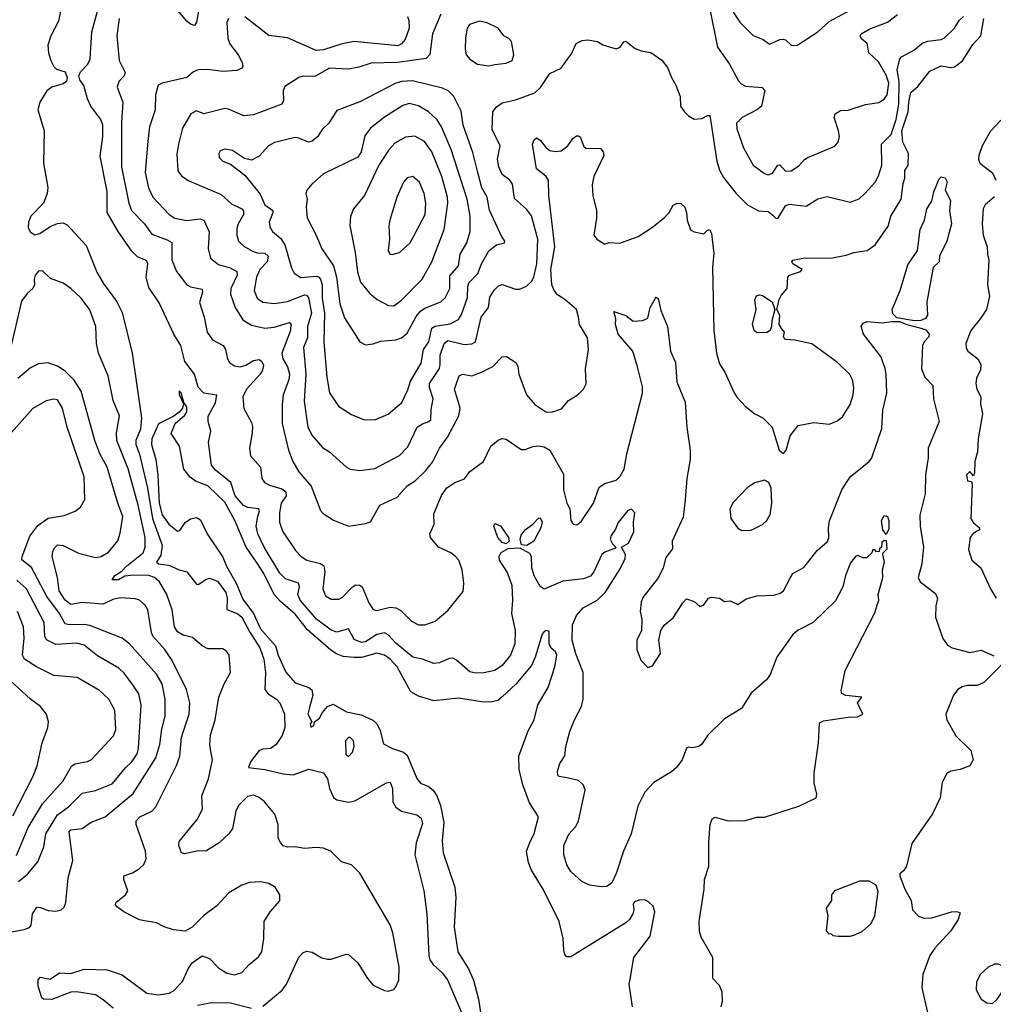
# Model space of a CAD drawing. Extents: x 1995161 to 2088924, y 769148 to 906007.
# Tile 259 of 335: x 2024695 to 2029819, y 878519 to 883700. Entities that reach past the tile are written whole.
import ezdxf

# ---------------------------------------------------------------- set-up
doc = ezdxf.new("R2010")
doc.units = 0

msp = doc.modelspace()

# ---------------------------------------------------------------- linework, layer by layer
at = {"layer": '0CON20XD'}
for points in [[(2028386.7, 878505), (2028393.3, 878535), (2028393, 878583), (2028378.3, 878618.3), (2028342.5, 878655), (2028343.3, 878765), (2028281.7, 878871.7), (2028272.7, 878902.7), (2028270.6, 878955), (2028297.7, 879125), (2028300, 879175), (2028322.5, 879245), (2028321.4, 879371.4), (2028329.2, 879465), (2028340, 879495), (2028355, 879504.3), (2028424.5, 879484.5), (2028515, 879485.5), (2028575, 879502.7), (2028615.7, 879504.3), (2028795, 879562), (2028886.7, 879605), (2028891.2, 879625), (2028876.1, 879683.9), (2028875.7, 879735), (2028900, 879895), (2028905, 880000), (2028925, 880010.8), (2029055, 880030), (2029105, 880031.2), (2029132.5, 880045), (2029104, 880105), (2029127.5, 880135), (2029042.8, 880142.8), (2029022, 880155), (2029018.3, 880168.3), (2029040, 880275), (2029194.3, 880575.7), (2029216, 880645), (2029213.8, 880675), (2029237.5, 880765), (2029236.2, 880805), (2029246.2, 880845), (2029237.5, 880885), (2029240, 880895), (2029260, 880915), (2029257, 880957), (2029245, 880960), (2029231.7, 880948.3), (2029230, 880925), (2029220, 880915), (2029218.3, 880901.7), (2029205, 880900), (2029195, 880910), (2029185, 880910), (2029180, 880895), (2029151.7, 880868.3), (2029135, 880867.5), (2029105, 880880), (2029095, 880877.5), (2029068.3, 880841.7), (2029041.2, 880775), (2029027.5, 880715), (2028987.8, 880642.2), (2028871.7, 880528.3), (2028793, 880487), (2028764.2, 880465), (2028680, 880345), (2028644.2, 880255), (2028625, 880226.2), (2028545, 880156.7), (2028493.3, 880075), (2028405, 880021.2), (2028316, 879935), (2028285, 879887.5), (2028270, 879875), (2028235, 879867.5), (2028215, 879872.5), (2028205, 879866.7), (2028181.8, 879805), (2028151.5, 879765), (2028125, 879741.8), (2028033.4, 879686.6), (2027985.6, 879635), (2027949.1, 879560.9), (2027913.4, 879416.6), (2027872.2, 879325), (2027835, 879206.7), (2027812.3, 879157.7), (2027785, 879138.8), (2027755, 879136.2), (2027695, 879146.2), (2027655, 879163.8), (2027595, 879216.7), (2027575, 879252.5), (2027559.2, 879305), (2027558.6, 879355), (2027585.6, 879414.4), (2027622, 879455), (2027635.5, 879484.5), (2027671.2, 879645), (2027662.3, 879672.3), (2027635.8, 879695.8), (2027575, 879711.2), (2027535, 879717.5), (2027527.5, 879725), (2027526.2, 879745), (2027538, 879785), (2027564.1, 879825.9), (2027569.2, 879875), (2027591.4, 879955), (2027614.4, 880015.6), (2027651.9, 880085), (2027661.5, 880125), (2027660, 880265), (2027622.1, 880362.1), (2027602.2, 880435), (2027605.3, 880515), (2027625.3, 880564.7), (2027661.2, 880605), (2027735, 880645.3), (2027776, 880685), (2027855, 880810.8), (2027881.4, 880865), (2027882.9, 880885), (2027862.5, 880925), (2027899.2, 880945), (2027927.5, 881005), (2027926.2, 881055), (2027933.3, 881105), (2027915, 881123.3), (2027895, 881116.2), (2027845, 881053.3), (2027830.9, 881019.1), (2027808.6, 880985), (2027803.6, 880966.4), (2027815, 880942), (2027833.3, 880925), (2027830.7, 880919.3), (2027775, 880897.7), (2027758.5, 880885), (2027716.3, 880793.7), (2027699.3, 880770.7), (2027662.7, 880757.3), (2027554.3, 880745.7), (2027455, 880702.9), (2027435, 880717.5), (2027402.7, 880772.7), (2027391, 880815), (2027389.4, 880875), (2027380.3, 880890.3), (2027328.8, 880918.8), (2027265, 880916), (2027226.7, 880895), (2027217.3, 880875), (2027218.5, 880855), (2027260.1, 880790.1), (2027285, 880723.8), (2027289, 880645), (2027283.9, 880575), (2027302.7, 880485), (2027300.6, 880415), (2027279.1, 880355), (2027235, 880301.9), (2027195, 880275.6), (2027137.2, 880262.8), (2027095, 880261.5), (2027065, 880268.9), (2026995, 880329.4), (2026975, 880340), (2026955, 880337.8), (2026905, 880315.7), (2026875, 880312.5), (2026815, 880334.4), (2026765, 880344.6), (2026675, 880419.7), (2026635, 880463.2), (2026615, 880473.4), (2026575, 880464.3), (2026515, 880426.8), (2026495, 880422.3), (2026455, 880438.2), (2026425, 880493.6), (2026365, 880477.1), (2026335, 880487.2), (2026256.8, 880545), (2026171.3, 880645), (2026160, 880675), (2026168.2, 880715), (2026162.5, 880735), (2026095, 880757.7), (2026065, 880787.5), (2025982.1, 880925), (2025948.4, 880995), (2025939.3, 881035), (2025948.1, 881085), (2025957.3, 881115), (2025953.1, 881125), (2025893.4, 881133.4), (2025872.6, 881142.6), (2025829.8, 881195), (2025807.3, 881265), (2025725, 881328.8), (2025704.6, 881355), (2025688.2, 881475), (2025702.1, 881535), (2025688, 881585), (2025686.6, 881613.4), (2025725, 881682.9), (2025733.2, 881723.2), (2025665.3, 881735.3), (2025635, 881765.8), (2025614.6, 881835), (2025565, 881901.9), (2025542.6, 881985), (2025506.5, 882045), (2025429.4, 882209.4), (2025375, 882290.6), (2025360.7, 882345), (2025369.7, 882415), (2025365, 882428.6), (2025353.3, 882436.7), (2025315, 882451.1), (2025285, 882481.6), (2025213.8, 882585), (2025155.2, 882685), (2025155.2, 882795.2), (2025118.3, 882981.7), (2025132.3, 883085), (2025133.2, 883145), (2025122.5, 883175), (2025069.6, 883245), (2025052.5, 883282.5), (2025033.4, 883353.4), (2025012.6, 883382.6), (2025007.2, 883405), (2025014.7, 883425.3), (2025053.6, 883466.4), (2025065.6, 883494.4), (2025074.2, 883635.8), (2025113.8, 883776.2)], [(2025636.2, 883745), (2025625, 883686.7), (2025615, 883668.8), (2025595, 883675.6), (2025575, 883692.1), (2025518, 883758)], [(2028325, 883764), (2028368.5, 883555), (2028430, 883465), (2028477.9, 883377.9), (2028491.7, 883361.7), (2028515, 883349.4), (2028603, 883343), (2028616.7, 883326.7), (2028599.4, 883245), (2028574.6, 883225), (2028497.8, 883185), (2028468.2, 883155), (2028468.8, 883125), (2028504.1, 883025.9), (2028555.7, 882935), (2028615, 882889.5), (2028635, 882882.9), (2028657.5, 882892.5), (2028685, 882934), (2028695, 882936), (2028725, 882902.2), (2028755, 882904.4), (2028795, 882930.8), (2028825, 882964), (2028843.8, 882975), (2028985.4, 883034.6), (2029003, 883055), (2029009.6, 883085), (2029005.2, 883115), (2028980.9, 883185), (2028986.2, 883205), (2029015, 883221.2), (2029055, 883224), (2029146.5, 883253.5), (2029216.9, 883263.1), (2029245, 883281.8), (2029261.3, 883305), (2029269, 883365), (2029255, 883407.5), (2029215, 883477.7), (2029164.3, 883525), (2029155.4, 883575), (2029125, 883598.6), (2029118.1, 883615), (2029124.4, 883625), (2029165, 883650), (2029262.8, 883687.2), (2029315, 883726.9)], [(2028433.9, 883763.9), (2028485, 883686.9), (2028555, 883616.9), (2028607.5, 883595), (2028640.7, 883570.7), (2028695, 883595.6), (2028712.5, 883597.5), (2028725, 883592.9), (2028755, 883564.7), (2028785, 883564)], [(2028785, 883564), (2028895, 883635.5), (2028955, 883690.8), (2029111.4, 883775)], [(2024911, 883745), (2024899, 883691), (2024858.6, 883615), (2024844.3, 883565), (2024847.1, 883525), (2024860, 883485), (2024875, 883453.3), (2024889.7, 883439.7), (2024935.5, 883425), (2024945.6, 883395.6), (2024941.8, 883375), (2024925, 883361.5), (2024865, 883345.3), (2024838.9, 883325), (2024802.2, 883265), (2024790.9, 883225), (2024824.7, 883115), (2024820.9, 882945), (2024842.8, 882817.2), (2024840.8, 882785), (2024820, 882735), (2024754.5, 882665), (2024742.5, 882635), (2024740, 882605), (2024752.3, 882582.3), (2024775, 882567.8), (2024801.2, 882575), (2024855, 882611.9), (2024895, 882627.8), (2024925, 882630), (2024945, 882619.4), (2025045, 882510.8), (2025101.7, 882371.7), (2025138.1, 882308.1), (2025171.8, 882265), (2025206.3, 882215), (2025235, 882158.2), (2025286.8, 881945), (2025336.3, 881605), (2025331, 881545), (2025306.8, 881485), (2025307.1, 881465), (2025325, 881414.2), (2025368, 881235), (2025394.3, 881074.3), (2025445.5, 880935), (2025437.5, 880882.5), (2025414.5, 880845), (2025426.5, 880836.5), (2025479.8, 880829.8), (2025534.7, 880804.7), (2025575, 880793.5), (2025625, 880729.2), (2025635, 880727.5), (2025675.4, 880754.6), (2025695, 880760.5), (2025736.7, 880745), (2025780.7, 880685), (2025786.9, 880655), (2025785.3, 880595.3), (2025842.6, 880572.6), (2025865.1, 880555.1), (2025906.3, 880476.3), (2025959.5, 880395), (2025980.2, 880335), (2025989.8, 880265), (2025985.3, 880175.3), (2026003.2, 880153.2), (2026046.9, 880125), (2026063.6, 880105), (2026089.1, 880045), (2026090.6, 879975), (2026077.3, 879932.7), (2026045, 879885.5), (2026015.2, 879864.8), (2025975, 879861.8), (2025955, 879853.5), (2025909.2, 879795), (2025900, 879765), (2025984.8, 879754.8), (2026081.3, 879731.3), (2026135, 879725.4), (2026216.8, 879756.8), (2026295, 879736.2), (2026315.7, 879705.7), (2026325.7, 879655), (2026346.6, 879606.6), (2026364.6, 879594.6), (2026425, 879582.7), (2026459.8, 879590.2), (2026625, 879683.3), (2026645, 879687.5), (2026657.5, 879655), (2026659.4, 879585), (2026675.4, 879555.4), (2026704.5, 879534.5), (2026785, 879515.7), (2026807.9, 879497.9), (2026815, 879470), (2026781.3, 879368.7), (2026775.6, 879305), (2026822.5, 879115), (2026838.8, 878995), (2026849.2, 878775), (2026853.6, 878753.6), (2026869.9, 878729.9), (2026918.2, 878685), (2026947.1, 878647.1), (2027019.6, 878475)], [(2025218.9, 883705), (2025206.7, 883615), (2025219.4, 883485), (2025250.9, 883420.9), (2025245.5, 883405), (2025216.4, 883375), (2025207.5, 883345), (2025237.9, 883265), (2025230.5, 883159.5), (2025231.6, 882925), (2025270, 882735), (2025283.8, 882695), (2025352.9, 882625), (2025391.2, 882571.2), (2025471.9, 882541.9), (2025496.5, 882526.5), (2025495.9, 882435.9), (2025521.2, 882375), (2025575.6, 882305), (2025595, 882294.6), (2025655, 882281.2), (2025656.6, 882266.6), (2025641.7, 882211.7), (2025665.5, 882135), (2025681.8, 882055), (2025710.8, 882015), (2025765.6, 881985), (2025777.8, 881965), (2025789.4, 881915), (2025800, 881895), (2025825, 881877.9), (2025855, 881872.7), (2025885, 881881.5), (2025925, 881905.6), (2025955, 881911.4), (2025970.2, 881900.2), (2025978.7, 881881.3), (2025973.1, 881855), (2025960.5, 881835), (2025888.9, 881755), (2025869.2, 881715), (2025874.6, 881654.6), (2025915, 881580), (2025919.8, 881559.8), (2025919.6, 881525), (2025904.5, 881445), (2025910.6, 881405), (2025962.5, 881345), (2025970.5, 881285), (2025984.4, 881265), (2026010.1, 881250.1), (2026075, 881231.6), (2026095.4, 881215), (2026097.7, 881195), (2026071.9, 881155), (2026062.1, 881105), (2026063.4, 881055), (2026078, 881008), (2026146.3, 880906.3), (2026176.9, 880875), (2026206.4, 880856.4), (2026277.6, 880837.6), (2026295.3, 880825.3), (2026301.1, 880795), (2026291.2, 880705), (2026305, 880668.6), (2026335, 880650.5), (2026375, 880651.1), (2026395, 880661.9), (2026445, 880713.3), (2026465, 880725.5), (2026484.5, 880724.5), (2026497.1, 880715), (2026532, 880632), (2026556.4, 880596.4), (2026575, 880590.5), (2026645, 880608.5), (2026675, 880605.5), (2026700.8, 880590.8), (2026756.9, 880535), (2026795, 880515.6), (2026827.5, 880515), (2026881.2, 880535), (2026948.9, 880591.1), (2027028.8, 880691.2), (2027032, 880735), (2027024.3, 880805), (2027005.7, 880855), (2026989.2, 880875), (2026964.2, 880895), (2026900, 880925), (2026856.7, 880975), (2026853.3, 880995), (2026875.8, 881045), (2026875, 881100), (2026914.8, 881195.2), (2026944.1, 881235.9), (2026985, 881264), (2027035.9, 881284.1), (2027065, 881322.9), (2027135.6, 881374.4), (2027174.7, 881455.3), (2027212.7, 881487.3), (2027235, 881496.2), (2027255, 881492.9), (2027335, 881437.5), (2027355, 881437.5), (2027395, 881453.5), (2027425, 881456.5), (2027455, 881451.4), (2027485, 881434.3), (2027557.9, 881307.9), (2027556.7, 881225), (2027574.3, 881155), (2027590, 881125), (2027596.2, 881065), (2027607.5, 881045), (2027627.7, 881042.3), (2027650.5, 881059.5), (2027714.4, 881155.6), (2027745, 881239.2), (2027775, 881259.4), (2027835, 881275.8), (2027855, 881297.5), (2027876.2, 881335), (2027890.6, 881415), (2027973.6, 881735), (2027972.6, 881767.4), (2027946.2, 881873.8), (2027921.8, 881955), (2027845.6, 882045), (2027831.2, 882095), (2027832.5, 882125), (2027822.5, 882165), (2027885, 882143.8), (2027923, 882113), (2027975, 882116.2), (2028000.7, 882129.3), (2028014.2, 882185), (2028041.2, 882235), (2028045, 882238.8), (2028055, 882232.5), (2028069.1, 882169.1), (2028104.4, 882085), (2028120.8, 881955), (2028147.3, 881895), (2028153.9, 881793.9), (2028197.1, 881687.1), (2028205.5, 881555.5), (2028223.8, 881435), (2028224, 881385), (2028205.8, 881285), (2028197.5, 881172.5), (2028187.6, 881082.4), (2028128.6, 880955), (2028130, 880915), (2028095, 880870), (2028081.4, 880815), (2028058, 880765), (2027975, 880658.8), (2027966, 880635), (2027961.2, 880585), (2027970, 880545), (2027967.5, 880485), (2027942.5, 880435), (2027942.5, 880385), (2027965, 880330), (2028001.7, 880291.7), (2028025, 880300), (2028067.5, 880365), (2028058.8, 880435), (2028070, 880485), (2028087, 880513), (2028135, 880552.5), (2028185, 880631.2), (2028205, 880652.5), (2028245, 880637.5), (2028275, 880612.5), (2028295, 880620), (2028320, 880655), (2028335, 880661.2), (2028377.5, 880655), (2028405, 880637.5), (2028435, 880641.2), (2028475, 880623.3), (2028518.3, 880651.7), (2028575, 880668.6), (2028665, 880671.9), (2028697.9, 880682.1), (2028715.8, 880694.2), (2028751.2, 880765), (2028765, 880786.2), (2028822.7, 880817.3), (2028892.6, 880907.4), (2028946.2, 880953.8), (2028953.6, 880975), (2028951.1, 881025), (2028957.6, 881062.4), (2029022, 881225), (2029065.6, 881294.4), (2029165, 881375.7), (2029180, 881395), (2029232.3, 881547.7), (2029237.7, 881645), (2029259.5, 881735), (2029255.2, 881835), (2029250.7, 881865), (2029226.6, 881926.6), (2029136, 882045), (2029123.9, 882086.1), (2029135, 882103.3), (2029155, 882111.2), (2029235, 882104.3), (2029285, 882111.9)], [(2025794.6, 883705.4), (2025785.6, 883685), (2025790.6, 883605), (2025799.4, 883575), (2025844.4, 883515), (2025865.6, 883475), (2025870, 883455), (2025865.8, 883445), (2025837.3, 883432.7), (2025765, 883426.7), (2025685, 883437.1), (2025634.5, 883435.5), (2025610, 883425), (2025575.8, 883395), (2025444.4, 883365.6), (2025424.2, 883355.8), (2025410, 883305), (2025408.5, 883225), (2025379.1, 883135), (2025369.6, 883059.6), (2025356.2, 882895), (2025373.2, 882815), (2025395.4, 882765), (2025481.9, 882675), (2025512, 882655), (2025575, 882642.5), (2025645, 882652.2), (2025664.5, 882644.5), (2025692.9, 882582.9), (2025687.8, 882495), (2025699.4, 882445), (2025741.3, 882411.3), (2025803.1, 882393.1), (2025838.1, 882375), (2025840.7, 882355), (2025807.3, 882285), (2025804.6, 882255), (2025828.9, 882185), (2025869.9, 882119.9), (2025915, 882092.3), (2025985, 882077.1), (2026035, 882081.1), (2026115, 882106.7), (2026121.7, 882101.7), (2026121.1, 882065), (2026075.3, 881945.3), (2026079.7, 881915), (2026105, 881872.2), (2026115.2, 881835), (2026111.6, 881805), (2026082, 881725), (2026076.6, 881675), (2026077.3, 881575), (2026110.8, 881435), (2026132.9, 881375), (2026165, 881321.4), (2026229.2, 881245), (2026277.9, 881117.9), (2026291.7, 881101.7), (2026346.3, 881066.3), (2026425, 881034.2), (2026515, 881047.8), (2026542.2, 881057.8), (2026590.8, 881145), (2026682.6, 881187.4), (2026735, 881246.9), (2026776.7, 881273.3), (2026832.6, 881327.4), (2026868.1, 881371.9), (2026905, 881444.3), (2026947.1, 881502.9), (2027007.2, 881615), (2027013.4, 881655), (2026983.8, 881755), (2027008.5, 881825), (2027025, 881833.8), (2027075, 881826.2), (2027126, 881845), (2027185.4, 881874.6), (2027235, 881926), (2027257.3, 881927.3), (2027305.8, 881895), (2027316.4, 881876.4), (2027322, 881835), (2027362.5, 881725), (2027406, 881675), (2027465, 881636.9), (2027495, 881634.5), (2027547.4, 881652.6), (2027583.3, 881695), (2027635, 881727.5), (2027662.5, 881755), (2027676.4, 881783.6), (2027672.3, 881862.3), (2027688.6, 881965), (2027683.1, 882025), (2027641.5, 882095), (2027636.1, 882135), (2027625.4, 882175), (2027565, 882226.7), (2027525, 882251.8), (2027507.5, 882275), (2027496.1, 882305), (2027490.8, 882385), (2027512.3, 882505), (2027479.6, 882775), (2027478.2, 882855), (2027465, 882875.6), (2027415.6, 882915), (2027394.7, 883045), (2027403, 883067), (2027415, 883077.5), (2027435, 883065.6), (2027466.7, 883025), (2027485, 883011.8), (2027513.7, 883006.3), (2027545, 883008.8), (2027580, 883035), (2027606.2, 883075), (2027625, 883088.8), (2027635, 883088.8), (2027645, 883083.3), (2027665, 883032.5), (2027673.9, 883023.9), (2027752.3, 883022.3), (2027765.8, 883005), (2027769.5, 882985), (2027717.3, 882875), (2027708.7, 882831.3), (2027711.9, 882775), (2027730.6, 882695), (2027731.4, 882655), (2027716.9, 882565), (2027732.5, 882545), (2027775, 882518.8), (2027795, 882526.7), (2027853.9, 882523.9), (2027950.9, 882559.1), (2028025, 882607.5), (2028090.2, 882659.8), (2028113.5, 882685), (2028135, 882724.3), (2028155, 882734.5), (2028175, 882732.5), (2028195, 882712.5), (2028204.6, 882685), (2028207.5, 882645), (2028225, 882593.3), (2028245, 882583.3), (2028295, 882573.3), (2028315, 882592.5), (2028326.2, 882595), (2028336.9, 882575), (2028348.7, 882471.3), (2028341.9, 882395), (2028348.8, 882065), (2028362.5, 881945), (2028378.7, 881888.7), (2028407.1, 881845), (2028455.4, 881735.4), (2028471.4, 881711.4), (2028514.2, 881665), (2028565, 881625.6), (2028606.2, 881605), (2028655, 881556.2), (2028692.5, 881435), (2028715, 881417.5), (2028728.8, 881435), (2028750.9, 881509.1), (2028792.5, 881565), (2028875, 881580.8), (2028955, 881572.2), (2028995, 881587.5), (2029025, 881610), (2029065.8, 881675), (2029082.5, 881725), (2029085.8, 881764.2), (2029078.6, 881805), (2029063.5, 881833.5), (2028998.6, 881895), (2028863.6, 881993.6), (2028775, 882013.3), (2028725, 882017.5), (2028715, 882030), (2028720, 882055), (2028705, 882075.5)], [(2026910.9, 883729.1), (2026867.2, 883625), (2026853.6, 883516.4), (2026835, 883496.2), (2026683.9, 883473.9), (2026545, 883471.1), (2026479.8, 883450.2), (2026425, 883439.2), (2026325, 883443.8), (2026248.5, 883401.5), (2026187.5, 883402.5), (2026163.8, 883396.2), (2026091.3, 883348.7), (2026082.2, 883325), (2026084.4, 883275), (2026075.3, 883254.7), (2025925, 883199.4), (2025875, 883194.4), (2025795, 883229.1), (2025775, 883232.2), (2025665, 883204.2), (2025625, 883219.2), (2025595.4, 883204.6), (2025551.7, 883128.3), (2025530.4, 883045), (2025522.2, 882992.2), (2025527.5, 882905), (2025547.4, 882877.4), (2025582.7, 882852.7), (2025755, 882780), (2025810.4, 882730.4), (2025864.3, 882705), (2025873.8, 882693.8), (2025873.8, 882675), (2025845.3, 882624.7), (2025838.9, 882601.1), (2025837.7, 882565), (2025847.3, 882535), (2025875, 882508.8), (2025921.3, 882481.3), (2025945, 882472.4), (2025985, 882470.3), (2026003.8, 882455), (2025998.2, 882425), (2025960, 882385), (2025941.1, 882345), (2025929.1, 882275), (2025945.5, 882235), (2025975, 882213.9), (2026036.2, 882206.2), (2026105, 882216), (2026195, 882252.2), (2026205, 882250.4), (2026215, 882235.8), (2026231.6, 882155), (2026209.4, 882085), (2026210.5, 882025), (2026188.6, 881975), (2026200.5, 881835), (2026193, 881693), (2026210.9, 881555), (2026235, 881512.2), (2026288.4, 881448.4), (2026325.9, 881425.9), (2026415, 881344.3), (2026435, 881334.4), (2026485, 881328.1), (2026565, 881338.8), (2026695, 881405.6), (2026737.7, 881452.3), (2026787.3, 881555), (2026815, 881572.9), (2026849.4, 881585), (2026858.5, 881595), (2026860.8, 881649.2), (2026871.5, 881705), (2026851.9, 881765), (2026851.9, 881785), (2026903.8, 881865), (2026909, 881885), (2026908, 881935), (2026928.7, 881995), (2026949.3, 882010.7), (2027035, 881991.1), (2027075, 881994.6), (2027094.6, 882005.4), (2027124.8, 882135.2), (2027161.8, 882185), (2027169.8, 882240.2), (2027193.1, 882276.9), (2027215, 882300), (2027235, 882306.7), (2027305, 882281.1), (2027325, 882281.4), (2027362, 882298), (2027388.8, 882321.2), (2027400.4, 882345), (2027416.8, 882415), (2027422.9, 882545), (2027388, 882668), (2027361.8, 882701.8), (2027298.7, 882758.7), (2027288.2, 882835), (2027274.4, 882855), (2027234.8, 882884.8), (2027216.8, 882925), (2027210.4, 882965), (2027224.5, 883035), (2027181.9, 883121.9), (2027184.7, 883215.3), (2027205, 883241.9), (2027235, 883261.4), (2027305, 883277.1), (2027405.8, 883315), (2027436.9, 883343.1), (2027485, 883415.8), (2027545, 883444), (2027578.7, 883491.3), (2027599.3, 883520.7), (2027624, 883575), (2027655, 883590.6), (2027685, 883594.4), (2027735.5, 883585.5), (2027765, 883566.7), (2027835, 883545.8), (2027855.6, 883554.4), (2027875, 883582.5), (2027885, 883586.7), (2027935, 883547.5), (2027965.5, 883535.5), (2028016.9, 883526.9), (2028075, 883487.5), (2028105, 883448.8), (2028125.6, 883395), (2028148.9, 883355), (2028171.4, 883295), (2028172.5, 883245), (2028194.2, 883215), (2028215, 883193.8), (2028245, 883176.7), (2028285, 883180), (2028315, 883196.2), (2028327.5, 883195), (2028363.9, 882955), (2028378.2, 882908.2), (2028398.5, 882868.5), (2028465.3, 882785.3), (2028525.3, 882725.3), (2028583.7, 882693.7), (2028635, 882690), (2028660.1, 882670.1), (2028675, 882654.4), (2028685, 882653.3), (2028725, 882720), (2028745, 882729.6), (2028835, 882718.6), (2028895, 882757.5), (2028945, 882769.2), (2029065, 882739.4), (2029112.8, 882757.2), (2029142.9, 882785), (2029196.7, 882845), (2029215, 882878), (2029232.1, 882935), (2029231.2, 883045), (2029281.4, 883095), (2029307.2, 883175), (2029322.4, 883255), (2029324.4, 883375), (2029313.8, 883435), (2029326.5, 883493.5), (2029336, 883504), (2029405, 883541.1), (2029445, 883576.5), (2029475, 883586.5), (2029544.1, 883595.9), (2029563.1, 883605), (2029615.6, 883655), (2029640, 883695), (2029663, 883717)], [(2026735.7, 883715.7), (2026744, 883695), (2026744.3, 883655), (2026724.4, 883595), (2026705, 883572.2), (2026685, 883562.7), (2026455.2, 883585.2), (2026393.2, 883573.2), (2026295, 883540.6), (2026255, 883538.2), (2026105, 883604.4), (2026007, 883617), (2025880, 883715)], [(2028705, 882075.5), (2028692.1, 882095), (2028695.5, 882145), (2028680, 882175), (2028692.6, 882227.4), (2028702.1, 882247.9), (2028733.8, 882285), (2028738, 882345), (2028746.2, 882355), (2028803.8, 882375), (2028813.8, 882385), (2028763.8, 882415), (2028758.8, 882425), (2028763.3, 882435), (2028825, 882446.9), (2028964.5, 882445.5), (2029045, 882460.5), (2029085, 882474.5), (2029155, 882484.3), (2029197.5, 882515), (2029266.1, 882613.9), (2029280, 882665), (2029334.6, 882755.4), (2029345, 882837.5), (2029354.2, 882865), (2029353.6, 882906.4), (2029371.2, 882935), (2029373.6, 882995), (2029343.8, 883055), (2029338.5, 883115), (2029370.8, 883215), (2029374.8, 883265.2), (2029385, 883316.2), (2029421.7, 883348.3), (2029485, 883428.1), (2029545, 883456.9), (2029595, 883448.8), (2029615, 883452.3), (2029657, 883483), (2029711.8, 883568.2), (2029753.5, 883615), (2029769.3, 883705)], [(2027165, 883457.5), (2027195, 883464.4), (2027255, 883470.4), (2027287.8, 883485), (2027295.6, 883515), (2027284.2, 883584.2), (2027270.3, 883600.3), (2027244, 883615), (2027213.8, 883655), (2027155, 883683.1), (2027115, 883691.9), (2027063.3, 883675), (2027050.8, 883655), (2027041.4, 883605), (2027040, 883545), (2027045.8, 883515), (2027065, 883492), (2027105, 883466), (2027165, 883457.5)], [(2026565, 881594.4), (2026635, 881623.1), (2026707.1, 881685), (2026738.6, 881751.4), (2026752.7, 881797.3), (2026808.2, 881891.8), (2026821, 881965), (2026848.1, 882005), (2026864.4, 882075.6), (2026882.2, 882087.8), (2026961.3, 882098.7), (2027005, 882121.5), (2027021, 882149), (2027052.8, 882237.2), (2027053.5, 882296.5), (2027059.3, 882315), (2027105.6, 882364.4), (2027125, 882415.7), (2027165, 882483.3), (2027205, 882514.4), (2027246.2, 882525), (2027248.8, 882535), (2027230.3, 882560.3), (2027167.1, 882697.1), (2027155.3, 882765), (2027127.5, 882815), (2027106.8, 882895), (2027080.8, 883000.8), (2027028.8, 883145), (2027018.1, 883218.1), (2026979.4, 883295), (2026949.4, 883325), (2026920.1, 883340.1), (2026762.1, 883377.9), (2026705.6, 883374.4), (2026674.3, 883365), (2026485, 883268.2), (2026365, 883222.5), (2026322.5, 883155), (2026288, 883122), (2026264.3, 883085), (2026235, 883060), (2026215, 883055.7), (2026165, 883076.9), (2026145, 883079.4), (2026036.1, 883053.9), (2026005, 883035.6), (2025955, 882981.4), (2025915, 882960), (2025878.8, 882968.8), (2025815, 883010.8), (2025775, 883019.2), (2025751.2, 883008.8), (2025743.8, 882995), (2025746, 882975), (2025763.8, 882955), (2025805, 882940), (2025880.7, 882880.7), (2025961.5, 882781.5), (2025985.7, 882725.7), (2026026.9, 882695), (2026028.2, 882685), (2026008, 882635), (2026013.2, 882605), (2026025, 882585.6), (2026068.8, 882548.8), (2026090.3, 882515), (2026125, 882393.3), (2026140, 882365), (2026175, 882343.1), (2026255, 882349.5), (2026267.2, 882347.2), (2026278.9, 882335), (2026287.2, 882305), (2026287.4, 882235), (2026299.4, 882155), (2026295.9, 882005), (2026311.1, 881818.9), (2026326.4, 881736.4), (2026375, 881663.8), (2026442.1, 881622.1), (2026505, 881596), (2026565, 881594.4)], [(2026515, 881988), (2026555, 881994.2), (2026595, 882008.6), (2026675, 882015.6), (2026705, 882025.7), (2026735, 882050), (2026782.4, 882137.6), (2026805, 882165.4), (2026828.3, 882181.7), (2026912.5, 882215), (2026935, 882236.7), (2026959.4, 882285), (2026959, 882351), (2027004.7, 882405), (2027013.1, 882465), (2027048, 882525), (2027065.3, 882585), (2027066.2, 882666.2), (2027050.2, 882755), (2026965.9, 883015.9), (2026915.6, 883135.6), (2026892, 883172), (2026846.4, 883215), (2026795, 883247.2), (2026745, 883258.2), (2026712.1, 883247.9), (2026615, 883186.8), (2026541.8, 883128.2), (2026512, 883088), (2026493.1, 883005), (2026475, 882976.9), (2026295, 882888.1), (2026232, 882835), (2026207.3, 882802.7), (2026202, 882785), (2026208.6, 882755), (2026203.3, 882715), (2026207.6, 882657.6), (2026256, 882566), (2026284.7, 882494.7), (2026347.3, 882405), (2026363.2, 882345), (2026380, 882205), (2026405, 882130), (2026485, 882003.8), (2026515, 881988)], [(2029858.8, 883171.2), (2029805, 883113.3), (2029760, 883035), (2029742.9, 882985), (2029740.6, 882965), (2029748.6, 882945), (2029815, 882893.8), (2029831.9, 882855)], [(2026665, 882193.8), (2026705, 882224.6), (2026813.6, 882335), (2026864.5, 882425), (2026928.8, 882595), (2026948.2, 882735), (2026946.4, 882765), (2026917.5, 882875), (2026864.7, 883005), (2026825, 883059.1), (2026775, 883087.3), (2026725, 883081.8), (2026670.4, 883049.6), (2026638.2, 883015), (2026585, 882933.3), (2026510, 882775), (2026452.9, 882705), (2026435.7, 882664.3), (2026433.1, 882616.9), (2026461.1, 882475), (2026472.4, 882372.4), (2026489.1, 882319.1), (2026538.2, 882258.2), (2026576.6, 882226.6), (2026636.2, 882195), (2026665, 882193.8)], [(2026655, 882463.3), (2026695, 882474), (2026750, 882525), (2026828.7, 882675), (2026833.2, 882735), (2026824.5, 882785), (2026800, 882845), (2026765, 882874.3), (2026735, 882867.5), (2026715, 882844), (2026680.4, 882765), (2026643.6, 882645), (2026638.9, 882615), (2026641.9, 882545), (2026634.2, 882485), (2026642.5, 882465), (2026655, 882463.3)], [(2029405, 882114.6), (2029310.9, 882130.9), (2029291.1, 882151.1), (2029287.1, 882175), (2029328.9, 882275), (2029370.2, 882409.8), (2029419.4, 882485), (2029433.7, 882596.3), (2029457.1, 882645), (2029469.2, 882705), (2029495.6, 882744.4), (2029506.8, 882793.2), (2029535, 882862.5), (2029545, 882872.5), (2029565, 882867.5), (2029576.1, 882846.1), (2029566.2, 882805), (2029593, 882747), (2029588, 882695), (2029600, 882625), (2029574.2, 882535), (2029536, 882455), (2029534.6, 882425.4), (2029502.3, 882395), (2029469.3, 882215), (2029473.6, 882145), (2029462.8, 882127.2), (2029436.9, 882116.9), (2029405, 882114.6)], [(2029825, 882768), (2029776, 882725), (2029766, 882705), (2029760, 882625), (2029766.4, 882565), (2029786.7, 882505), (2029787.8, 882465), (2029795.8, 882435), (2029788, 882305), (2029799.4, 882245), (2029783.1, 882175), (2029751.8, 882128.2), (2029700.8, 882065), (2029674.4, 881995), (2029675.6, 881975), (2029685.6, 881955), (2029737.1, 881915), (2029753.1, 881885), (2029751.1, 881855), (2029730.9, 881815), (2029727.3, 881785), (2029732.5, 881755), (2029753.6, 881715), (2029751.1, 881678.9), (2029761.6, 881625), (2029739.2, 881495), (2029736.2, 881425), (2029721.2, 881375), (2029720, 881315), (2029715, 881300), (2029695, 881322.5), (2029677.5, 881305), (2029683, 881273), (2029705, 881270), (2029707.7, 881257.7), (2029701.2, 881075), (2029713.5, 881053.5), (2029745.7, 881025), (2029746.2, 881015), (2029713.1, 880996.9), (2029696.5, 880975), (2029688.3, 880911.7), (2029705.5, 880855.5), (2029753.8, 880815), (2029804.1, 880704.1), (2029833.8, 880655)], [(2025975, 878509.4), (2026077, 878593), (2026099.1, 878625), (2026165, 878766), (2026185, 878789.2), (2026205, 878797.5), (2026235, 878792.5), (2026285, 878763.8), (2026315, 878756.2), (2026335, 878756.7), (2026413, 878783), (2026425, 878780), (2026475, 878736.2), (2026525, 878653.8), (2026555, 878620), (2026615, 878591.2), (2026635, 878587.5), (2026665, 878596.7), (2026675, 878610), (2026691.1, 878645), (2026692.7, 878715), (2026658.5, 878895), (2026645, 878936.2), (2026485, 879208), (2026442.1, 879252.1), (2026388.8, 879268.8), (2026335, 879322), (2026295, 879340), (2026255, 879344.4), (2026195, 879338.2), (2026145, 879346.7), (2026105, 879345.7), (2026082.8, 879352.8), (2026064, 879375), (2026055.8, 879395.8), (2026055.8, 879465), (2026038.7, 879518.7), (2025983.8, 879585), (2025956.4, 879606.4), (2025925, 879619.4), (2025895, 879611.9), (2025846.7, 879565), (2025833.6, 879535), (2025816.1, 879443.9), (2025795.6, 879415), (2025745, 879368.9), (2025675, 879323.8), (2025635, 879326.7), (2025565, 879311.2), (2025547.5, 879315), (2025533.1, 879355), (2025534.3, 879375), (2025629.2, 879490.8), (2025657.5, 879545), (2025654.3, 879615), (2025689.4, 879705), (2025709.2, 879805), (2025701.2, 879848.8), (2025695.6, 879885.6), (2025699.1, 879935), (2025724.5, 880015), (2025743.6, 880135), (2025771.1, 880205), (2025804.4, 880265), (2025797.5, 880355), (2025786.2, 880375), (2025765, 880390), (2025685, 880388.6), (2025655, 880404.3), (2025605, 880448.1), (2025555, 880460.4), (2025525, 880477.8), (2025509.2, 880505), (2025498.2, 880595), (2025470.4, 880675), (2025432, 880742), (2025405.5, 880765), (2025374.8, 880774.8), (2025295, 880776.7), (2025248.7, 880771.3), (2025215, 880752), (2025181.7, 880751.7), (2025196.2, 880775), (2025232.1, 880797.9), (2025257.4, 880825), (2025345, 880893.8), (2025356.3, 880925), (2025355.8, 880975), (2025319.3, 881145), (2025266.5, 881336.5), (2025207.4, 881485), (2025204.1, 881525), (2025220, 881615), (2025187.3, 881695), (2025160.9, 881825), (2025110.9, 881945), (2025100, 881995), (2025095.5, 882085.5), (2025065, 882173.3), (2025019.2, 882235), (2024965, 882286), (2024925, 882313.3), (2024857.3, 882337.3), (2024815, 882378), (2024795, 882376.2), (2024776.2, 882355), (2024771.2, 882335), (2024774, 882305), (2024764, 882285), (2024735, 882258.8), (2024705, 882218.8), (2024643.3, 881955)], [(2028625, 882052), (2028573, 882053), (2028561.2, 882065), (2028552, 882095), (2028572, 882175), (2028563.9, 882226.1), (2028573.6, 882246.4), (2028588.3, 882251.7), (2028605, 882247.5), (2028655.5, 882215.5), (2028670, 882175), (2028653.1, 882115), (2028651.9, 882085), (2028644, 882065), (2028625, 882052)], [(2029285, 882111.9), (2029325, 882111.4), (2029363.3, 882095), (2029445, 882075.2), (2029465.4, 882065.4), (2029481.8, 882045), (2029479.7, 882030.3), (2029455, 882004.5), (2029447, 881985), (2029441.8, 881861.8), (2029458.3, 881818.3), (2029501.1, 881775), (2029503.8, 881705), (2029534, 881585), (2029476.8, 881445), (2029476.3, 881393.7), (2029462.1, 881305), (2029460, 881205), (2029432.1, 881092.1), (2029434, 881035), (2029451.8, 880925), (2029442.9, 880837.1), (2029423.3, 880765), (2029435, 880742), (2029515, 880680), (2029525.4, 880654.6), (2029516.4, 880615), (2029515.6, 880555), (2029554.2, 880444.2), (2029577.7, 880407.7), (2029602.5, 880395), (2029695, 880370.6), (2029755, 880382), (2029822.5, 880352.5)], [(2025352.4, 878957.6), (2025325, 878963.8), (2025242.9, 879005), (2025205, 879034), (2025200, 879045), (2025203.4, 879056.6), (2025251.9, 879095), (2025263.8, 879115), (2025243.1, 879175), (2025242.9, 879195), (2025289.2, 879210.8), (2025326.6, 879233.4), (2025348.5, 879255), (2025360.4, 879285), (2025358.2, 879325), (2025309.1, 879465), (2025307.8, 879485), (2025328.1, 879505), (2025390.8, 879535), (2025411.7, 879558.3), (2025520.4, 879775), (2025538.7, 879825), (2025546.5, 879925), (2025586.6, 880045), (2025591.1, 880105), (2025572.5, 880175), (2025497.4, 880327.4), (2025459.6, 880385), (2025396.2, 880456.2), (2025388.4, 880475), (2025370, 880595), (2025355, 880619.4), (2025325, 880645.6), (2025302.8, 880652.8), (2025225, 880658), (2025185, 880649.1), (2025135, 880624.2), (2025025, 880633.4), (2024965, 880623.2), (2024934.3, 880645), (2024903.3, 880695), (2024894.7, 880765), (2024866.2, 880875), (2024869.1, 880900.9), (2024878.9, 880921.1), (2024895, 880935.6), (2024925, 880933.5), (2025005, 880892.7), (2025095, 880868.9), (2025125, 880874.4), (2025162.7, 880897.3), (2025211.7, 880958.3), (2025225, 880997.5), (2025237.7, 881085), (2025211.1, 881155), (2025155.3, 881345), (2025117.2, 881415), (2025090.6, 881485), (2025018.9, 881745), (2024982.4, 881802.4), (2024935, 881850.6), (2024895, 881876.9), (2024845, 881894.3), (2024795, 881888.1), (2024752.3, 881867.7), (2024685, 881810.9)], [(2027920.8, 878505), (2027902.1, 878625), (2027908.1, 878651.9), (2027926.5, 878765), (2028013, 878877), (2028037.9, 879005), (2028029.7, 879035), (2028005, 879058.8), (2027985, 879068), (2027955, 879066.9), (2027931.4, 879058.6), (2027923.5, 879045), (2027927, 879015), (2027922.4, 878995), (2027905, 878965.5), (2027885, 878947.1), (2027595, 878769.2), (2027575, 878768), (2027565, 878780), (2027558.9, 878805), (2027554.6, 878865.4), (2027534.1, 878955), (2027451.4, 879121.4), (2027389.4, 879225), (2027373.6, 879265), (2027362.8, 879325), (2027379.5, 879370.5), (2027402.4, 879417.6), (2027425.4, 879505), (2027378.1, 879578.1), (2027342.9, 879672.9), (2027323.2, 879755), (2027321.6, 879825), (2027372, 879958), (2027402.3, 880015), (2027422.3, 880095), (2027476.8, 880185), (2027511.1, 880295), (2027521.8, 880355), (2027515, 880372.9), (2027492, 880392), (2027481.1, 880415), (2027481.2, 880481.2), (2027466, 880486), (2027455, 880480), (2027444.5, 880465.5), (2027407.7, 880345), (2027388.4, 880301.6), (2027307.2, 880202.8), (2027234.2, 880135.8), (2027212.5, 880117.5), (2027175, 880107.9), (2027125, 880109.7), (2027005, 880128.9), (2026874.5, 880115.5), (2026795, 880139.3), (2026753.8, 880163.8), (2026681.1, 880295), (2026645.9, 880335), (2026615, 880356.5), (2026575, 880365.8), (2026495, 880344.4), (2026453.9, 880343.9), (2026398.4, 880348.4), (2026362.5, 880362.5), (2026332, 880382), (2026209.4, 880489.4), (2026145, 880571.9), (2026068.1, 880638.1), (2026034.9, 880674.9), (2025980.4, 880785), (2025945, 880839.6), (2025887.5, 880925), (2025828.3, 881065), (2025775, 881160.3), (2025685, 881247.3), (2025621.2, 881271.2), (2025592.4, 881292.4), (2025559.2, 881335), (2025536, 881455), (2025492.5, 881522.5), (2025514.2, 881575), (2025565, 881619.5), (2025575, 881636.7), (2025575, 881663.3), (2025560, 881685), (2025545, 881736.2), (2025535, 881746.2), (2025535, 881727.5), (2025558.3, 881678.3), (2025551.9, 881655), (2025535.4, 881634.6), (2025506.4, 881613.6), (2025425, 881572.5), (2025391.2, 881495), (2025389.5, 881465), (2025411.2, 881385), (2025422.4, 881302.4), (2025429.8, 881155), (2025445, 881094.7), (2025479.6, 881045), (2025525, 881007.5), (2025537.8, 881012.2), (2025566.8, 881053.2), (2025595, 881074), (2025625, 881079.6), (2025647.1, 881067.1), (2025682.5, 880995), (2025765, 880871.9), (2025784.4, 880825), (2025835.1, 880735.1), (2025869.8, 880649.8), (2025925.9, 880575.9), (2025963.2, 880495), (2026040.8, 880405), (2026055.4, 880355.4), (2026096.1, 880266.1), (2026145, 880210.5), (2026216.6, 880186.6), (2026233.5, 880173.5), (2026238, 880145), (2026221.8, 880088.2), (2026211.1, 880045), (2026232.5, 880005), (2026223.8, 879995), (2026227.5, 879977.5), (2026243.3, 879985), (2026246.7, 880005), (2026272.5, 880025), (2026288.7, 880055), (2026315.1, 880084.9), (2026345, 880098.3), (2026415, 880057.3), (2026492.4, 880042.4), (2026554.2, 880014.2), (2026574.5, 879995), (2026591, 879965), (2026610.1, 879890.1), (2026657.5, 879865), (2026715, 879846.2), (2026735, 879829.4), (2026785, 879707.3), (2026805, 879683.2), (2026846.5, 879665), (2026871.8, 879645), (2026891.4, 879615), (2026910.4, 879565), (2026926.7, 879475), (2026919.3, 879379.3), (2026923.4, 879315), (2026985.6, 879135), (2026990.5, 879080.5), (2026982, 878925), (2027000.3, 878795), (2027057.1, 878705), (2027083.2, 878645), (2027109.5, 878545), (2027133.2, 878395)], [(2024625, 878894.6), (2024718.3, 878911.7), (2024746.7, 878923.3), (2024755.8, 878935), (2024762.2, 878995), (2024785, 879029.2), (2024805, 879028.6), (2024845, 879011.5), (2024885, 879009.5), (2024914.5, 879015.5), (2024929.8, 879030.2), (2024938.9, 879055), (2024950.9, 879185), (2024975.5, 879275), (2024955, 879425.8), (2024965, 879437.3), (2025025, 879444.5), (2025072, 879478), (2025144.8, 879505.2), (2025292.2, 879627.8), (2025411.9, 879815), (2025432.5, 879885), (2025443.3, 879966.7), (2025460.3, 880035), (2025460.4, 880125), (2025445.5, 880204.5), (2025416, 880256), (2025273.8, 880415), (2025235, 880444.6), (2025065, 880511.1), (2025035, 880517.6), (2024955.3, 880515.3), (2024935, 880520.5), (2024904.3, 880575), (2024838.7, 880665), (2024757.5, 880817.5), (2024707.4, 880857.4), (2024708.2, 880875), (2024748.2, 880981.8), (2024791, 881039), (2024845, 881076.2), (2024929.3, 881090.7), (2024986.9, 881113.1), (2025015, 881134), (2025038.5, 881175), (2025033.8, 881295), (2024945.7, 881555.7), (2024920.5, 881655), (2024895, 881699.1), (2024875, 881703.1), (2024835, 881693.6), (2024765, 881654.4), (2024624.8, 881495.2)], [(2028495, 881011.4), (2028545, 881013.2), (2028605, 881042.9), (2028627.5, 881065), (2028645.6, 881095), (2028654.1, 881155.9), (2028650, 881235), (2028637.5, 881265), (2028615, 881276.7), (2028565, 881263.3), (2028525, 881238.8), (2028450.6, 881159.4), (2028432.9, 881125), (2028438, 881075), (2028475, 881024), (2028495, 881011.4)], [(2027365, 880933.1), (2027335.8, 880935.8), (2027329.1, 880965), (2027335, 880988), (2027355, 881015.7), (2027395.6, 881044.4), (2027425, 881076.2), (2027435, 881078.8), (2027444.3, 881055), (2027437.1, 881025), (2027400.9, 880955), (2027365, 880933.1)], [(2029255, 880990), (2029237.5, 881015), (2029231.2, 881065), (2029245, 881090), (2029262.5, 881085), (2029270, 881065), (2029269.3, 881020.7), (2029255, 880990)], [(2027255, 880940.8), (2027235, 880949.4), (2027211.1, 880975), (2027190.8, 881035), (2027195, 881048.8), (2027225, 881035.8), (2027268.1, 880975), (2027270.8, 880955), (2027255, 880940.8)], [(2024688.9, 879165), (2024735.6, 879204.4), (2024791.7, 879268.3), (2024822.1, 879347.9), (2024832.4, 879415), (2024894.8, 879515.2), (2024951.9, 879558.1), (2025025, 879629.6), (2025095, 879644.6), (2025181.3, 879678.7), (2025253.6, 879765), (2025286.1, 879795), (2025313, 879837), (2025320.8, 879865), (2025334.1, 880095), (2025323.1, 880153.1), (2025294.6, 880195), (2025245, 880261.9), (2025216.8, 880286.8), (2025105, 880352.1), (2025035, 880409.3), (2024995, 880419.1), (2024885, 880411.3), (2024835.9, 880435.9), (2024828, 880455), (2024825, 880527.1), (2024730.5, 880705), (2024680.4, 880750.4)], [(2024678.5, 879301.5), (2024740.8, 879449.2), (2024815.6, 879574.4), (2024923.5, 879695), (2024968.3, 879771.7), (2024985, 879784.5), (2025052.8, 879797.2), (2025072.6, 879807.4), (2025188.9, 879931.1), (2025201.2, 879965), (2025195.6, 880065), (2025163.8, 880123.8), (2025115, 880170), (2024998.1, 880238.1), (2024875, 880249.4), (2024784.7, 880294.7), (2024721.2, 880335), (2024710.3, 880355), (2024719.5, 880445), (2024714.6, 880505), (2024684, 880585)], [(2029868.8, 880311.2), (2029768.8, 880211.2), (2029734.2, 880195.8), (2029685, 880196.7), (2029655, 880189.1), (2029632.2, 880175), (2029610.5, 880145), (2029570, 880045), (2029574.3, 880015), (2029621.7, 879931.7), (2029700, 879855), (2029712.5, 879805), (2029695, 879773.3), (2029645, 879753.8), (2029595, 879746.2), (2029575, 879732.5), (2029550, 879685), (2029540, 879605), (2029498.9, 879521.1), (2029391.1, 879365), (2029361.9, 879245), (2029347.9, 879222.1), (2029327.5, 879205), (2029327.5, 879195), (2029353.3, 879125), (2029386.2, 879065), (2029393.3, 879015), (2029425, 878983.3), (2029455, 878972), (2029495, 878972.9), (2029600, 879005), (2029627.7, 879007.7), (2029645, 879000), (2029633.8, 878965), (2029595.7, 878905), (2029511.1, 878815), (2029485.3, 878774.7), (2029447.8, 878675), (2029442.2, 878605), (2029472.2, 878475)], [(2024659.9, 879510.1), (2024764.5, 879715), (2024787.1, 879772.9), (2024813.8, 879895), (2024843.6, 879975), (2024846.5, 880005), (2024835.6, 880045), (2024805.6, 880085), (2024753.1, 880125), (2024623.1, 880243.1)], [(2026425, 879822.5), (2026446.7, 879845), (2026456.2, 879875), (2026452.5, 879905), (2026435, 879922.5), (2026425, 879922.5), (2026410, 879905), (2026412.5, 879835), (2026425, 879822.5)], [(2025187.9, 878497.9), (2025135, 878543.1), (2025095, 878568), (2024994.7, 878584.7), (2024965, 878581.8), (2024865, 878543.5), (2024820, 878545), (2024812.5, 878552.5), (2024792.5, 878615), (2024791.8, 878648.2), (2024805, 878662), (2024855, 878650.6), (2024905, 878684.2), (2024965, 878680.9), (2025035, 878703.1), (2025155, 878700.3), (2025234.3, 878674.3), (2025365, 878578.2), (2025425, 878567.8), (2025482.7, 878577.3), (2025505, 878590), (2025551.4, 878638.6), (2025581.4, 878705), (2025603.2, 878736.8), (2025655, 878773.8), (2025695, 878760), (2025741.2, 878711.2), (2025785, 878683.1), (2025825, 878674.3), (2025865, 878686), (2025902.3, 878727.7), (2025951.7, 878768.3), (2025969.4, 878795), (2025979.5, 878865), (2025982, 878955), (2026013.8, 879005), (2026065, 879063.3), (2026064.2, 879095), (2026040, 879135), (2026006.2, 879155), (2025965, 879163.1), (2025905, 879159.4), (2025864.4, 879145.6), (2025796.7, 879105), (2025732.7, 879037.3), (2025665, 878986.2), (2025603.8, 878925), (2025565.8, 878904.2), (2025505, 878910), (2025455.6, 878925.6), (2025415, 878946.7), (2025352.4, 878957.6)], [(2029065, 878876.7), (2029085, 878883.3), (2029128.3, 878901.7), (2029176.4, 878943.6), (2029196.1, 878983.9), (2029213, 879113), (2029202.5, 879145), (2029165, 879166.7), (2029115, 879166.2), (2028983.9, 879116.1), (2028967.5, 879095), (2028967.5, 879065), (2028940, 879025), (2028947.5, 878985), (2028940, 878905), (2028951.7, 878891.7), (2028965, 878890), (2028975, 878880), (2029005, 878877.5), (2029065, 878876.7)], [(2029815, 878523.8), (2029840, 878545), (2029861.2, 878575), (2029896.7, 878675), (2029896.7, 878695), (2029885, 878712.5), (2029845, 878730), (2029825, 878730), (2029792.5, 878715), (2029750, 878675), (2029730, 878635), (2029728.8, 878595), (2029755.9, 878545.9), (2029785, 878526.2), (2029815, 878523.8)], [(2025630.8, 878515), (2025705, 878528.4), (2025805, 878526.7), (2025915, 878498.8)]]:
    msp.add_lwpolyline(points, dxfattribs=at)

doc.saveas('drawing.dxf')
